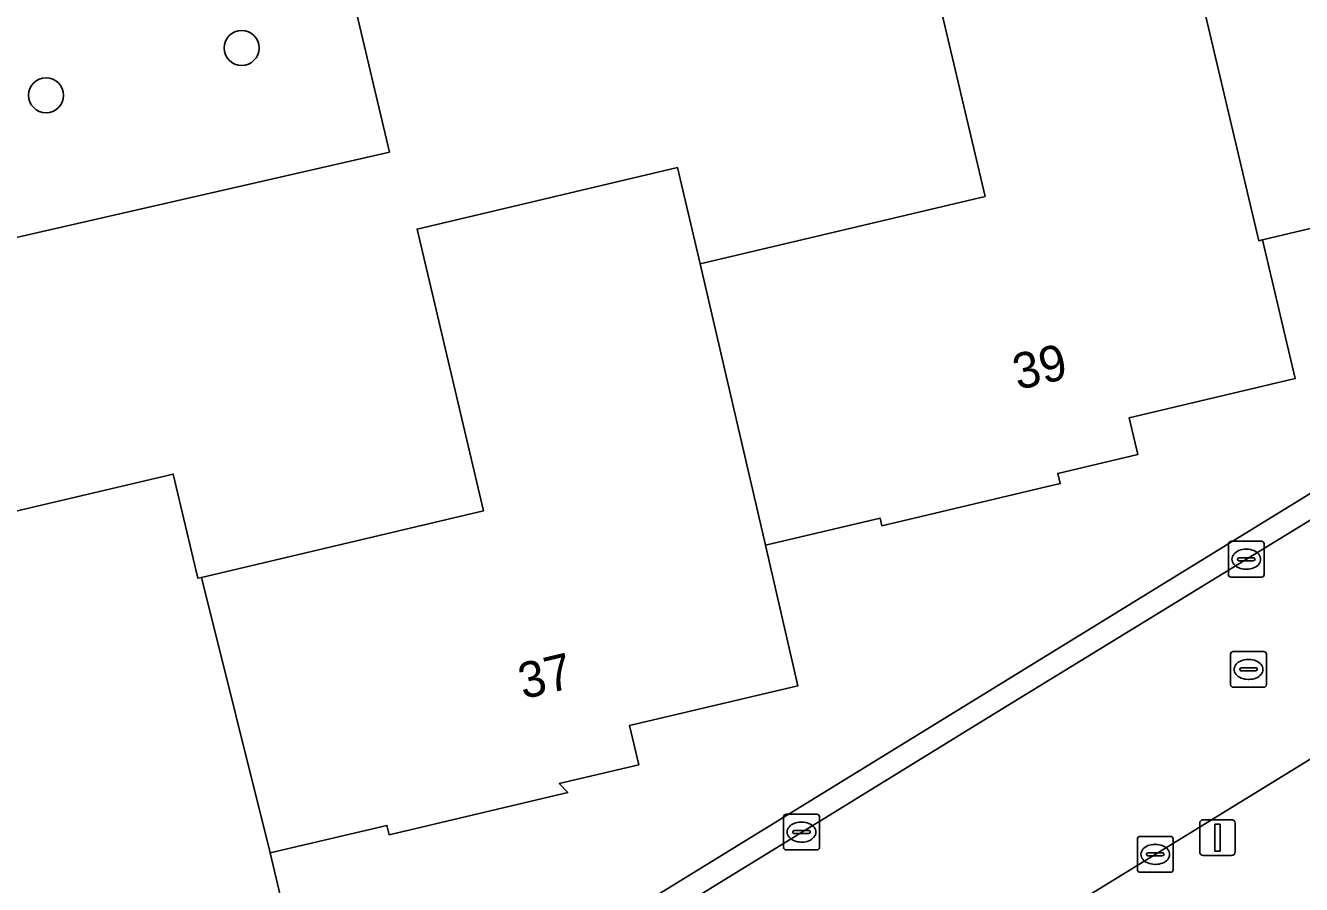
# Model space of a CAD drawing. Extents: x 157648 to 158502, y 379212 to 380938.
# Drawn here: x 158247.23 to 158282.88, y 380536.78 to 380560.77 of the extents above; entities that cross this region are included whole.
import ezdxf

# ---------------------------------------------------------------- set-up
doc = ezdxf.new("R2010")
doc.units = 0
for name, color, linetype in [('IMGEO_Boom', 7, 'Continuous'), ('IMGEO_Erf', 7, 'Continuous'), ('IMGEO_Kolk', 7, 'Continuous'), ('IMGEO_Lichtmast', 7, 'Continuous'), ('IMGEO_Pand', 7, 'Continuous'), ('IMGEO_Pand_nummerreeks', 7, 'Continuous'), ('IMGEO_Rijbaan_lokaal_open', 7, 'Continuous'), ('IMGEO_Rioolput', 7, 'Continuous'), ('IMGEO_Voetpad_open', 7, 'Continuous')]:
    doc.layers.add(name, color=color, linetype=linetype)

msp = doc.modelspace()

# ---------------------------------------------------------------- linework, layer by layer
at = {"layer": 'IMGEO_Boom'}
for centre in [(158253.269, 380560.144), (158247.805, 380558.821)]:
    msp.add_circle(centre, 0.489, dxfattribs=at)
at = {"layer": 'IMGEO_Erf'}
for points in [[(158255.365, 380530.629), (158313.789, 380566.552)], [(158255.412, 380565.654), (158257.404, 380557.232), (158246.269, 380554.686)], [(158247.079, 380547.23), (158251.36, 380548.241), (158252.047, 380545.332), (158252.147, 380545.356), (158260.031, 380547.216), (158258.173, 380555.083), (158265.45, 380556.801), (158266.083, 380554.117), (158274.045, 380555.997), (158272.21, 380563.77)], [(158285.132, 380555.571), (158281.797, 380554.784), (158282.712, 380550.907), (158278.067, 380549.81), (158278.309, 380548.785), (158276.075, 380548.258), (158276.142, 380547.975), (158271.158, 380546.798), (158271.108, 380547.012), (158267.911, 380546.258), (158268.812, 380542.329), (158264.108, 380541.219), (158264.367, 380540.121), (158262.146, 380539.597), (158262.383, 380539.345), (158257.393, 380538.167), (158257.331, 380538.427), (158254.07, 380537.657), (158255.026, 380533.607), (158250.256, 380532.48), (158250.471, 380531.569), (158248.359, 380531.07), (158248.401, 380530.889), (158239.946, 380528.893)]]:
    msp.add_lwpolyline(points, dxfattribs=at)
at = {"layer": 'IMGEO_Kolk'}
for p, q in [((158280.841, 380545.436), (158280.841, 380546.288)), ((158280.916, 380546.362), (158281.768, 380546.362)), ((158281.329, 380546.142), (158281.354, 380546.142)), ((158281.842, 380546.288), (158281.842, 380545.436)), ((158281.1, 380545.856), (158281.1, 380545.868)), ((158281.538, 380545.819), (158281.14, 380545.819)), ((158281.143, 380545.905), (158281.541, 380545.905)), ((158281.584, 380545.868), (158281.584, 380545.856)), ((158281.768, 380545.362), (158280.916, 380545.362)), ((158281.352, 380545.582), (158281.327, 380545.582)), ((158268.413, 380537.815), (158268.413, 380538.667)), ((158268.488, 380538.741), (158269.34, 380538.741)), ((158269.414, 380538.667), (158269.414, 380537.815)), ((158268.672, 380538.235), (158268.672, 380538.247)), ((158269.11, 380538.198), (158268.712, 380538.198)), ((158268.715, 380538.284), (158269.113, 380538.284)), ((158268.901, 380538.521), (158268.926, 380538.521)), ((158269.156, 380538.247), (158269.156, 380538.235)), ((158268.924, 380537.961), (158268.899, 380537.961)), ((158278.298, 380537.193), (158278.298, 380538.045)), ((158278.373, 380538.119), (158279.225, 380538.119)), ((158278.786, 380537.899), (158278.811, 380537.899)), ((158279.299, 380538.045), (158279.299, 380537.193)), ((158269.34, 380537.741), (158268.488, 380537.741)), ((158278.557, 380537.613), (158278.557, 380537.625)), ((158278.995, 380537.576), (158278.597, 380537.576)), ((158278.6, 380537.662), (158278.998, 380537.662)), ((158279.041, 380537.625), (158279.041, 380537.613)), ((158279.225, 380537.119), (158278.373, 380537.119)), ((158278.809, 380537.339), (158278.784, 380537.339))]:
    msp.add_line(p, q, dxfattribs=at)
for points in [[(158280.841, 380545.436), (158280.841, 380546.288)], [(158280.916, 380546.362), (158281.768, 380546.362)], [(158281.842, 380546.288), (158281.842, 380545.436)], [(158281.768, 380545.362), (158280.916, 380545.362)], [(158268.413, 380537.815), (158268.413, 380538.667)], [(158268.488, 380538.741), (158269.34, 380538.741)], [(158269.414, 380538.667), (158269.414, 380537.815)], [(158278.298, 380537.193), (158278.298, 380538.045)], [(158278.373, 380538.119), (158279.225, 380538.119)], [(158279.299, 380538.045), (158279.299, 380537.193)], [(158269.34, 380537.741), (158268.488, 380537.741)], [(158279.225, 380537.119), (158278.373, 380537.119)]]:
    msp.add_lwpolyline(points, dxfattribs=at)
for centre, radius, start, end in [((158280.918, 380546.286), 0.0765, 91.552, 178.448), ((158280.918, 380546.286), 0.0765, 91.552, 178.448), ((158281.766, 380546.286), 0.0765, 1.552, 88.448), ((158281.766, 380546.286), 0.0765, 1.552, 88.448), ((158281.14, 380545.865), 0.0403, 85.8775, 175.7526), ((158281.137, 380545.855), 0.0366, 178.938, 274.7102), ((158281.541, 380545.862), 0.043, 264.8664, 352.4533), ((158281.545, 380545.867), 0.0386, 1.7309, 96.639), ((158280.918, 380545.438), 0.0765, 181.552, 268.448), ((158280.918, 380545.438), 0.0765, 181.552, 268.448), ((158281.766, 380545.438), 0.0765, 271.552, 358.448), ((158281.766, 380545.438), 0.0765, 271.552, 358.448), ((158268.49, 380538.665), 0.0765, 91.552, 178.448), ((158268.49, 380538.665), 0.0765, 91.552, 178.448), ((158269.338, 380538.665), 0.0765, 1.552, 88.448), ((158269.338, 380538.665), 0.0765, 1.552, 88.448), ((158268.712, 380538.244), 0.0403, 85.8775, 175.7526), ((158268.709, 380538.234), 0.0366, 178.938, 274.7102), ((158269.113, 380538.241), 0.043, 264.8664, 352.4533), ((158269.117, 380538.246), 0.0386, 1.7309, 96.639), ((158268.49, 380537.817), 0.0765, 181.552, 268.448), ((158268.49, 380537.817), 0.0765, 181.552, 268.448), ((158269.338, 380537.817), 0.0765, 271.552, 358.448), ((158269.338, 380537.817), 0.0765, 271.552, 358.448), ((158278.375, 380538.043), 0.0765, 91.552, 178.448), ((158278.375, 380538.043), 0.0765, 91.552, 178.448), ((158279.223, 380538.043), 0.0765, 1.552, 88.448), ((158279.223, 380538.043), 0.0765, 1.552, 88.448), ((158278.597, 380537.622), 0.0403, 85.8775, 175.7526), ((158278.594, 380537.612), 0.0366, 178.938, 274.7102), ((158278.998, 380537.619), 0.043, 264.8664, 352.4533), ((158279.002, 380537.624), 0.0386, 1.7309, 96.639), ((158278.375, 380537.195), 0.0765, 181.552, 268.448), ((158278.375, 380537.195), 0.0765, 181.552, 268.448), ((158279.223, 380537.195), 0.0765, 271.552, 358.448), ((158279.223, 380537.195), 0.0765, 271.552, 358.448)]:
    msp.add_arc(centre, radius, start, end, dxfattribs=at)
for centre, major_axis, ratio, start_param, end_param in [((158281.328, 380545.862), (-0.387, 0.002), 0.722429, 4.712389, 7.853982), ((158281.353, 380545.862), (-0.39, 0.002), 0.717154, 1.570796, 4.712389), ((158268.9, 380538.241), (-0.387, 0.002), 0.722429, 4.712389, 7.853982), ((158268.925, 380538.241), (-0.39, 0.002), 0.717154, 1.570796, 4.712389), ((158278.785, 380537.619), (-0.387, 0.002), 0.722429, 4.712389, 7.853982), ((158278.81, 380537.619), (-0.39, 0.002), 0.717154, 1.570796, 4.712389)]:
    msp.add_ellipse(centre, major_axis=major_axis, ratio=ratio, start_param=start_param, end_param=end_param, dxfattribs=at)
at = {"layer": 'IMGEO_Lichtmast'}
for p, q in [((158280.139, 380538.587), (158280.929, 380538.587)), ((158280.929, 380538.587), (158280.139, 380538.587)), ((158280.039, 380537.687), (158280.039, 380538.487)), ((158280.039, 380538.487), (158280.039, 380537.687)), ((158281.029, 380538.487), (158281.029, 380537.687)), ((158281.029, 380537.687), (158281.029, 380538.487)), ((158280.929, 380537.587), (158280.139, 380537.587)), ((158280.139, 380537.587), (158280.929, 380537.587))]:
    msp.add_line(p, q, dxfattribs=at)
msp.add_lwpolyline([(158280.459, 380538.462), (158280.609, 380538.462), (158280.609, 380537.712), (158280.459, 380537.712), (158280.459, 380538.462)], dxfattribs=at)
for centre, start, end in [((158280.139, 380538.487), 90, 180), ((158280.139, 380538.487), 90, 180), ((158280.929, 380538.487), 0, 90), ((158280.929, 380538.487), 360, 90), ((158280.139, 380537.687), 180, 270), ((158280.139, 380537.687), 180, 270), ((158280.929, 380537.687), 270, 0), ((158280.929, 380537.687), 270, 0)]:
    msp.add_arc(centre, 0.1, start, end, dxfattribs=at)
at = {"layer": 'IMGEO_Pand'}
for points in [[(158281.797, 380554.784), (158285.132, 380555.571), (158285.18, 380555.37), (158289.865, 380556.476), (158289.804, 380556.733), (158292.016, 380557.255), (158291.752, 380558.375), (158296.468, 380559.488), (158293.053, 380573.955), (158285.909, 380572.269), (158287.75, 380564.472), (158279.84, 380562.604), (158281.69, 380554.759)], [(158267.911, 380546.258), (158271.108, 380547.012), (158271.158, 380546.798), (158276.142, 380547.975), (158276.075, 380548.258), (158278.309, 380548.785), (158278.067, 380549.81), (158282.712, 380550.907), (158281.797, 380554.784), (158281.69, 380554.759), (158279.84, 380562.604), (158279.733, 380562.579), (158279.07, 380565.389), (158272.21, 380563.77), (158274.045, 380555.997), (158266.083, 380554.117)], [(158252.147, 380545.356), (158254.07, 380537.657), (158257.331, 380538.427), (158257.393, 380538.167), (158262.383, 380539.345), (158262.146, 380539.597), (158264.367, 380540.121), (158264.108, 380541.219), (158268.812, 380542.329), (158267.911, 380546.258), (158266.083, 380554.117), (158265.45, 380556.801), (158258.173, 380555.083), (158260.031, 380547.216)], [(158254.07, 380537.657), (158252.147, 380545.356), (158252.047, 380545.332), (158251.36, 380548.241), (158247.079, 380547.23), (158244.27, 380546.547), (158246.107, 380538.764), (158238.162, 380536.889), (158239.475, 380531.328), (158239.376, 380531.305), (158239.946, 380528.893), (158248.401, 380530.889), (158248.359, 380531.07), (158250.471, 380531.569), (158250.256, 380532.48), (158255.026, 380533.607)]]:
    msp.add_lwpolyline(points, close=True, dxfattribs=at)
at = {"layer": 'IMGEO_Rijbaan_lokaal_open'}
for points in [[(158314.118, 380566.039), (158287.044, 380549.358), (158283.176, 380546.981), (158274.251, 380541.515), (158269.107, 380538.35), (158258.895, 380532.075), (158255.673, 380530.111), (158255.474, 380529.996)], [(158258.475, 380525.117), (158258.671, 380525.235), (158261.874, 380527.217), (158271.47, 380533.125), (158274.688, 380535.092), (158284.111, 380540.882), (158287.327, 380542.854), (158296.248, 380548.339), (158299.467, 380550.309), (158309.243, 380556.306), (158312.474, 380558.276), (158318.985, 380562.272)]]:
    msp.add_lwpolyline(points, dxfattribs=at)
at = {"layer": 'IMGEO_Rioolput'}
for p, q in [((158280.904, 380542.359), (158280.904, 380543.211)), ((158280.979, 380543.285), (158281.831, 380543.285)), ((158281.905, 380543.211), (158281.905, 380542.359)), ((158281.206, 380542.828), (158281.604, 380542.828)), ((158281.392, 380543.065), (158281.417, 380543.065)), ((158281.163, 380542.779), (158281.163, 380542.791)), ((158281.601, 380542.742), (158281.203, 380542.742)), ((158281.415, 380542.505), (158281.39, 380542.505)), ((158281.647, 380542.791), (158281.647, 380542.779)), ((158281.831, 380542.285), (158280.979, 380542.285))]:
    msp.add_line(p, q, dxfattribs=at)
for points in [[(158280.904, 380542.359), (158280.904, 380543.211)], [(158280.979, 380543.285), (158281.831, 380543.285)], [(158281.905, 380543.211), (158281.905, 380542.359)], [(158281.831, 380542.285), (158280.979, 380542.285)]]:
    msp.add_lwpolyline(points, dxfattribs=at)
for centre, radius, start, end in [((158280.981, 380543.209), 0.0765, 91.552, 178.448), ((158280.981, 380543.209), 0.0765, 91.552, 178.448), ((158281.829, 380543.209), 0.0765, 1.552, 88.448), ((158281.829, 380543.209), 0.0765, 1.552, 88.448), ((158281.203, 380542.788), 0.0403, 85.8775, 175.7526), ((158281.608, 380542.79), 0.0386, 1.7309, 96.639), ((158281.2, 380542.778), 0.0366, 178.938, 274.7102), ((158281.604, 380542.785), 0.043, 264.8664, 352.4533), ((158280.981, 380542.361), 0.0765, 181.552, 268.448), ((158280.981, 380542.361), 0.0765, 181.552, 268.448), ((158281.829, 380542.361), 0.0765, 271.552, 358.448), ((158281.829, 380542.361), 0.0765, 271.552, 358.448)]:
    msp.add_arc(centre, radius, start, end, dxfattribs=at)
for centre, major_axis, ratio, start_param, end_param in [((158281.391, 380542.785), (-0.387, 0.002), 0.722429, 4.712389, 7.853982), ((158281.416, 380542.785), (-0.39, 0.002), 0.717154, 1.570796, 4.712389)]:
    msp.add_ellipse(centre, major_axis=major_axis, ratio=ratio, start_param=start_param, end_param=end_param, dxfattribs=at)
at = {"layer": 'IMGEO_Voetpad_open'}
msp.add_lwpolyline([(158255.412, 380565.654), (158276.819, 380570.638), (158276.091, 380573.783), (158276.052, 380573.949), (158270.622, 380596.741), (158267.677, 380596.065), (158270.53, 380584.007), (158269.772, 380583.761), (158272.045, 380574.154), (158256.573, 380570.551), (158256.438, 380571.128), (158250.109, 380569.646), (158229.59, 380564.718), (158225.417, 380563.757), (158226.289, 380559.958), (158228.361, 380560.43), (158244.059, 380564.165), (158244.869, 380560.687), (158246.269, 380554.686), (158257.404, 380557.232)], close=True, dxfattribs=at)
for points in [[(158313.789, 380566.552), (158255.365, 380530.629)], [(158255.474, 380529.996), (158255.673, 380530.111), (158258.895, 380532.075), (158269.107, 380538.35), (158274.251, 380541.515), (158283.176, 380546.981), (158287.044, 380549.358), (158314.118, 380566.039)], [(158318.985, 380562.272), (158312.474, 380558.276), (158309.243, 380556.306), (158299.467, 380550.309), (158296.248, 380548.339), (158287.327, 380542.854), (158284.111, 380540.882), (158274.688, 380535.092), (158271.47, 380533.125), (158261.874, 380527.217), (158258.671, 380525.235), (158258.475, 380525.117)]]:
    msp.add_lwpolyline(points, dxfattribs=at)

# ---------------------------------------------------------------- texts
at = {"layer": 'IMGEO_Pand_nummerreeks'}
for s, rotation, p in [('39', 13.2734, (158274.956, 380550.584)), ('37', 13.275, (158261.136, 380541.948))]:
    msp.add_text(s, height=1, rotation=rotation, dxfattribs=at).set_placement(p)

doc.saveas('drawing.dxf')
